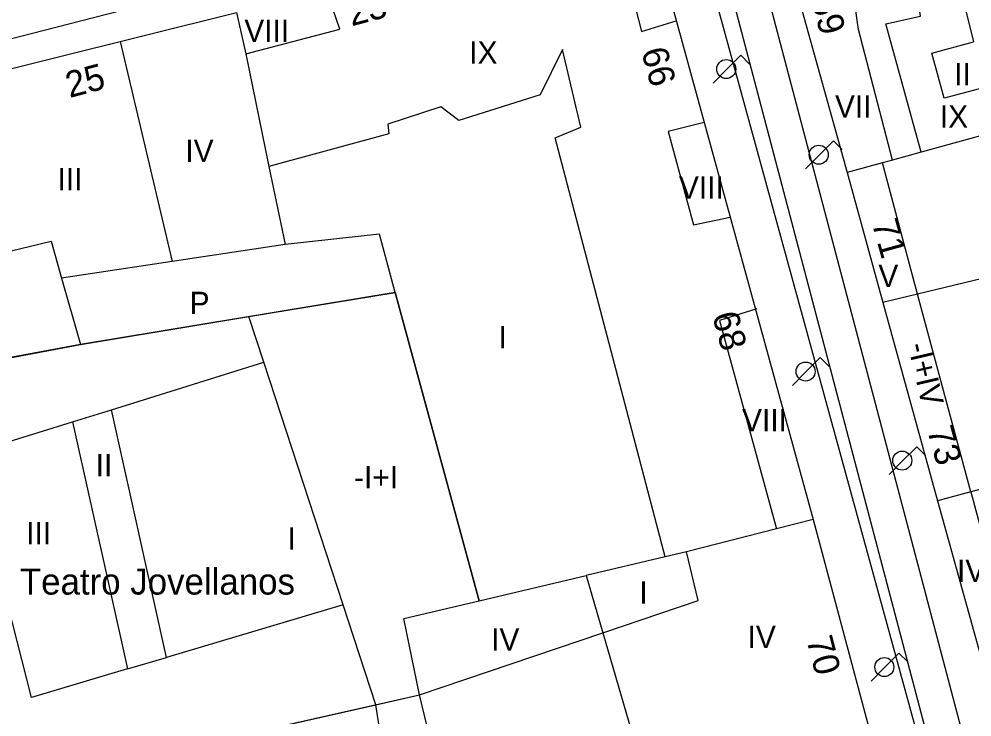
# Model space of a CAD drawing. Extents: x 282771 to 285132, y 4823109 to 4825496.
# Drawn here: x 284991.6 to 285055.6, y 4824136.5 to 4824183.3 of the extents above; entities that cross this region are included whole.
import ezdxf

# ---------------------------------------------------------------- set-up
doc = ezdxf.new("R2010")
doc.units = 0
for name, color, linetype in [('ACERA-BORDILLO', 7, 'Continuous'), ('CALLE-EJE', 7, 'Continuous'), ('EDIFICIO', 7, 'Continuous'), ('FAROLA', 7, 'Continuous'), ('INTERIOR-EDIFICIO', 7, 'Continuous'), ('MEDIANERA', 7, 'Continuous'), ('NUM-PORTAL', 7, 'Continuous'), ('TXT-ALTURA-EDIFICIO', 7, 'Continuous'), ('TXT-EDIFICIOS', 7, 'Continuous')]:
    doc.layers.add(name, color=color, linetype=linetype)

msp = doc.modelspace()

# ---------------------------------------------------------------- linework, layer by layer
at = {"layer": 'ACERA-BORDILLO'}
for points in [[(284974.178, 4824177.688), (285031.65, 4824192.455), (285032.045, 4824192.537), (285032.458, 4824192.585), (285032.886, 4824192.595), (285033.324, 4824192.562), (285033.765, 4824192.485), (285034.203, 4824192.362), (285034.631, 4824192.193), (285035.042, 4824191.981), (285035.428, 4824191.727), (285035.785, 4824191.437), (285036.107, 4824191.116), (285036.391, 4824190.769), (285036.634, 4824190.403), (285036.836, 4824190.025), (285036.996, 4824189.642), (285037.118, 4824189.258), (285051.763, 4824135.81), (285057.568, 4824109.821), (285081.525, 4824015.277), (285094.504, 4823963.674)], [(285040.699, 4824189.364), (285055.042, 4824135.007), (285055.164, 4824134.606), (285055.328, 4824134.205), (285055.538, 4824133.809), (285055.794, 4824133.426)]]:
    msp.add_lwpolyline(points, dxfattribs=at)
at = {"layer": 'CALLE-EJE'}
msp.add_lwpolyline([(285054.67, 4824127.35), (285036.67, 4824195.611)], dxfattribs=at)
at = {"layer": 'EDIFICIO'}
for points in [[(285042.607, 4824189.491), (285047.2, 4824173.041), (285049.61, 4824164.3), (285053.28, 4824151), (285056.15, 4824140.62), (285056.78, 4824138.6), (285057.25, 4824137.71), (285057.92, 4824137.14), (285058.72, 4824136.77), (285059.173, 4824136.678), (285061.253, 4824137.128), (285077.223, 4824141.938), (285089.003, 4824145.468), (285100.004, 4824148.788), (285101.764, 4824152.188), (285095.37, 4824176.981), (285094.6, 4824179.931), (285086.63, 4824177.601), (285083.11, 4824190.071)], [(285034.487, 4824187.763), (285044.93, 4824149.74), (285048.82, 4824135.19), (285046.85, 4824131.8), (285034.96, 4824127.84), (285022.02, 4824123.54), (284999.3, 4824115.989), (284997.84, 4824116.059), (284996.76, 4824116.179), (284995.92, 4824116.409), (284994.75, 4824117.269), (284993.88, 4824118.429), (284993.61, 4824119.069), (284989.77, 4824131.519)], [(284981.35, 4824158.82), (284977.497, 4824171.294), (284977.278, 4824172.147), (284977.222, 4824173.133), (284977.292, 4824173.758), (284977.501, 4824174.538), (284977.854, 4824175.302), (284978.224, 4824175.855), (284978.746, 4824176.427), (284979.225, 4824176.819), (284979.851, 4824177.199), (284980.486, 4824177.465), (284981.133, 4824177.635), (284987.57, 4824179.13), (285006.2, 4824183.77)], [(284989.77, 4824131.519), (285018.49, 4824137.97), (285017.43, 4824143.09), (285022.49, 4824144.28), (285016.86, 4824164.99), (284995.72, 4824161.48), (284981.35, 4824158.82)]]:
    msp.add_lwpolyline(points, dxfattribs=at)
at = {"layer": 'FAROLA'}
for p, q in [((285040.068, 4824180.905), (285039.128, 4824179.975)), ((285040.658, 4824180.315), (285040.068, 4824180.905)), ((285039.128, 4824179.975), (285038.198, 4824179.035)), ((285046.278, 4824175.158), (285045.338, 4824174.228)), ((285046.868, 4824174.568), (285046.278, 4824175.158)), ((285045.338, 4824174.228), (285044.408, 4824173.288)), ((285045.398, 4824160.606), (285044.458, 4824159.676)), ((285045.988, 4824160.016), (285045.398, 4824160.606)), ((285044.458, 4824159.676), (285043.528, 4824158.736)), ((285051.886, 4824154.628), (285050.946, 4824153.698)), ((285052.476, 4824154.038), (285051.886, 4824154.628)), ((285050.946, 4824153.698), (285050.016, 4824152.758)), ((285050.681, 4824140.77), (285049.741, 4824139.84)), ((285051.271, 4824140.18), (285050.681, 4824140.77)), ((285049.741, 4824139.84), (285048.811, 4824138.9))]:
    msp.add_line(p, q, dxfattribs=at)
for centre in [(285039.088, 4824179.975), (285045.298, 4824174.228), (285044.418, 4824159.676), (285050.906, 4824153.698), (285049.701, 4824139.84)]:
    msp.add_circle(centre, 0.638, dxfattribs=at)
at = {"layer": 'INTERIOR-EDIFICIO'}
for points in [[(285056.52, 4824178.761), (285053.71, 4824178.011), (285052.89, 4824181.051), (285055.69, 4824181.801)], [(284994.451, 4824165.95), (284995.72, 4824161.48), (285007.04, 4824163.36), (285016.86, 4824164.99), (285022.49, 4824144.28), (285029.69, 4824145.98), (285030.81, 4824142.14), (285037.2, 4824144.31), (285036.42, 4824147.58), (285034.98, 4824147.24), (285027.61, 4824175.36), (285029.32, 4824176.08), (285028.1, 4824181.28), (285026.59, 4824178.25), (285021.14, 4824176.52), (285019.93, 4824177.44), (285016.37, 4824176.28), (285016.43, 4824175.63), (285008.368, 4824173.443), (285009.47, 4824168.19), (285001.88, 4824167.05), (284994.451, 4824165.95)]]:
    msp.add_lwpolyline(points, dxfattribs=at)
at = {"layer": 'MEDIANERA'}
for p, q in [((285054.88, 4824185.121), (285055.69, 4824181.801)), ((285006.2, 4824183.77), (285006.82, 4824181)), ((284998.39, 4824181.82), (285001.88, 4824167.05)), ((285006.82, 4824181), (285008.368, 4824173.443)), ((285057.34, 4824175.811), (285052.17, 4824174.391)), ((285052.17, 4824174.391), (285050.24, 4824173.871)), ((285049.58, 4824173.691), (285047.2, 4824173.041)), ((285050.24, 4824173.871), (285049.58, 4824173.691)), ((285051.94, 4824164.86), (285049.58, 4824173.691)), ((284994.45, 4824165.95), (284994.451, 4824165.95)), ((285056.94, 4824166.071), (285051.94, 4824164.86)), ((285051.94, 4824164.86), (285049.61, 4824164.3)), ((285055.5, 4824151.59), (285051.94, 4824164.86)), ((285008.04, 4824160.3), (285007.04, 4824163.36)), ((284985.75, 4824159.62), (284995.72, 4824161.48)), ((284997.8, 4824157.1), (285008.04, 4824160.3)), ((285013.36, 4824144.02), (285008.04, 4824160.3)), ((284995.19, 4824156.29), (284997.8, 4824157.1)), ((285001.5, 4824140.49), (284997.8, 4824157.1)), ((284995.19, 4824156.29), (284998.89, 4824139.72)), ((285065.12, 4824154.17), (285055.5, 4824151.59)), ((285055.5, 4824151.59), (285053.28, 4824151)), ((285055.5, 4824151.59), (285058.15, 4824141.74)), ((285044.93, 4824149.74), (285042.47, 4824149.12)), ((285042.47, 4824149.12), (285036.42, 4824147.58)), ((285034.98, 4824147.24), (285029.69, 4824145.98)), ((285013.36, 4824144.02), (285001.5, 4824140.49)), ((285015.565, 4824137.313), (285013.36, 4824144.02)), ((284998.89, 4824139.72), (285001.5, 4824140.49)), ((285015.565, 4824137.313), (285018.49, 4824137.97)), ((285019.863, 4824132.357), (285018.49, 4824137.97)), ((285005.2, 4824134.98), (285015.565, 4824137.313)), ((285016.44, 4824131.46), (285015.565, 4824137.313))]:
    msp.add_line(p, q, dxfattribs=at)
for points in [[(285031.62, 4824189.391), (285033.4, 4824182.49), (285035.73, 4824183.22)], [(285050.24, 4824173.871), (285047.97, 4824182.631), (285047.46, 4824186.301), (285043.79, 4824185.381)], [(285006.82, 4824181), (285013.13, 4824182.65), (285012.24, 4824185.28)], [(285052.17, 4824174.391), (285049.81, 4824183.021), (285052.12, 4824183.521), (285052.02, 4824184.291)], [(285037.61, 4824176.39), (285035.18, 4824175.78), (285036.88, 4824169.53), (285039.35, 4824170.04)], [(284988.479, 4824175.302), (284990.31, 4824167.59), (284993.75, 4824168.42), (284994.451, 4824165.95)], [(285016.86, 4824164.99), (285015.8, 4824168.9), (285009.47, 4824168.19)], [(285041.15, 4824163.88), (285038.64, 4824163.09), (285042.47, 4824149.12)], [(284998.89, 4824139.72), (284992.43, 4824137.8), (284988.26, 4824154.14), (284995.19, 4824156.29)], [(285018.49, 4824137.97), (285017.43, 4824143.09), (285022.49, 4824144.28)], [(285018.49, 4824137.97), (285030.81, 4824142.14), (285034.96, 4824127.84)]]:
    msp.add_lwpolyline(points, dxfattribs=at)

# ---------------------------------------------------------------- texts
at = {"layer": 'NUM-PORTAL'}
for s, rotation, p in [('23', 14.94066, (285013.927, 4824182.838)), ('69', 285.5694, (285044.754, 4824184.646)), ('66', 285.3094, (285033.368, 4824181.182)), ('25', 14.94066, (284994.994, 4824178.027)), ('71', 285.5694, (285048.853, 4824169.651)), ('68', 285.3094, (285038.132, 4824163.447)), ('73', 285.56941, (285052.568, 4824155.76)), ('70', 284.57137, (285044.459, 4824141.691))]:
    msp.add_text(s, height=1.75, rotation=rotation, dxfattribs=at).set_placement(p)
at = {"layer": 'TXT-ALTURA-EDIFICIO'}
for s, rotation, p in [('VIII', 0.0006, (285006.73, 4824181.8)), ('IX', 0.0006, (285021.833, 4824180.33)), ('II', 0.0006, (285054.389, 4824178.881)), ('VII', 0.0006, (285046.39, 4824176.721)), ('IX', 0.0006, (285053.433, 4824176.041)), ('IV', 0.0006, (285002.771, 4824173.74)), ('III', 0.0006, (284994.188, 4824171.83)), ('VIII', 0.0006, (285035.91, 4824171.27)), ('V', 0.0006, (285049.301, 4824165.34)), ('P', 0.0006, (285003.055, 4824163.53)), ('I', 0.0006, (285023.799, 4824161.24)), ('-I+IV', 283.08009, (285051.272, 4824161.455)), ('VIII', 0.0006, (285040.15, 4824155.66)), ('II', 0.0006, (284996.749, 4824152.64)), ('-I+I', 0.0006, (285014.097, 4824151.83)), ('III', 0.0006, (284992.078, 4824148.08)), ('I', 0.0006, (285009.629, 4824147.71)), ('IV', 0.0006, (285054.581, 4824145.55)), ('I', 0.0006, (285033.249, 4824144.09)), ('IV', 0.0006, (285023.301, 4824140.94)), ('IV', 0.0006, (285040.521, 4824141.11))]:
    msp.add_text(s, height=1.5, rotation=rotation, dxfattribs=at).set_placement(p)
at = {"layer": 'TXT-EDIFICIOS'}
msp.add_text('Teatro Jovellanos', height=1.75, rotation=0.0006, dxfattribs=at).set_placement((284991.656, 4824144.703))

doc.saveas('drawing.dxf')
